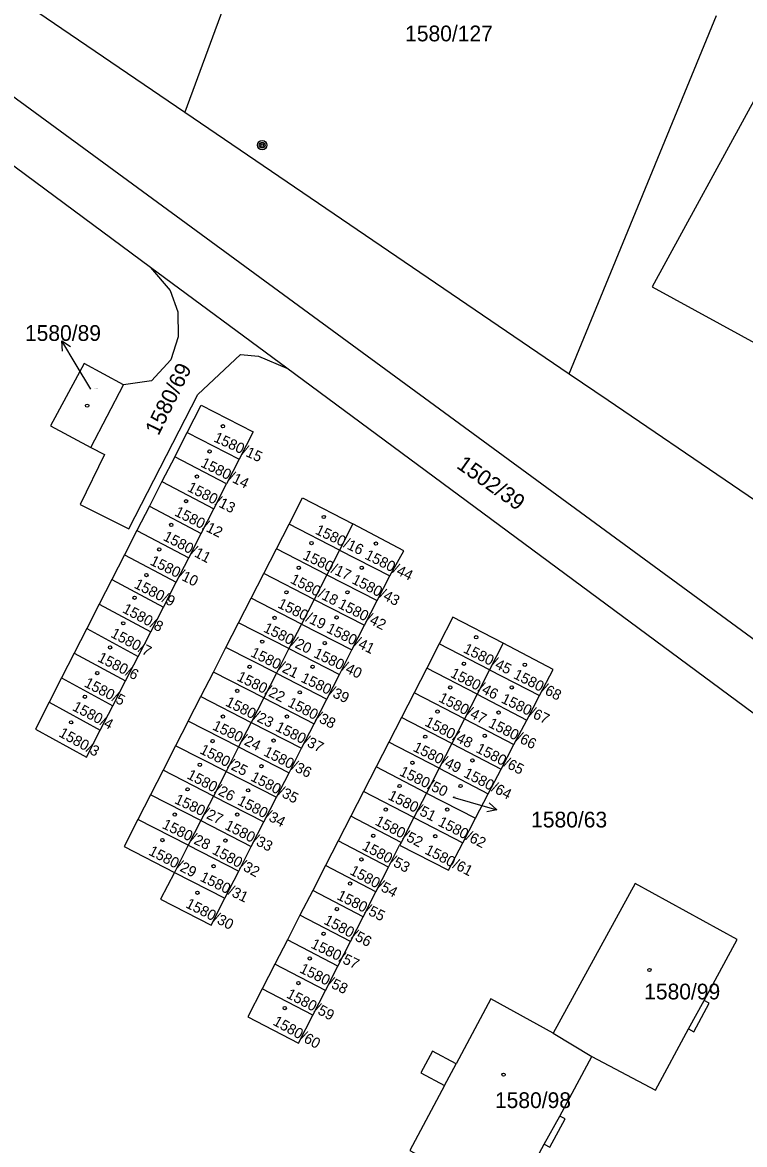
# Model space of a CAD drawing. Extents: x -737240 to -735272, y -1119606 to -1117878.
# Drawn here: x -736070.6 to -735992.5, y -1118331.1 to -1118209.9 of the extents above; entities that cross this region are included whole.
import ezdxf

# ---------------------------------------------------------------- set-up
doc = ezdxf.new("R2010")
doc.units = 0
for name, color, linetype in [('Level 1', 7, 'Continuous'), ('Level 16', 7, 'Continuous'), ('Level 18', 7, 'Continuous'), ('Level 19', 7, 'Continuous'), ('Level 25', 7, 'Continuous'), ('Level 4', 7, 'Continuous')]:
    doc.layers.add(name, color=color, linetype=linetype)

msp = doc.modelspace()

# ---------------------------------------------------------------- linework, layer by layer
at = {"layer": 'Level 1'}
for p, q in [((-736011.5, -1118247.82), (-735995.6, -1118209.1)), ((-736053.04, -1118219.56), (-736011.5, -1118247.82)), ((-736042.03, -1118247.22), (-736056.75, -1118236.35)), ((-736063.22, -1118255.78), (-736059.67, -1118249.01)), ((-736054.14, -1118256.79), (-736052.8, -1118254.16)), ((-736052.8, -1118254.16), (-736047.17, -1118257.06)), ((-736054.14, -1118256.79), (-736055.53, -1118259.48)), ((-736048.53, -1118259.7), (-736054.14, -1118256.79)), ((-736047.17, -1118257.06), (-736048.53, -1118259.7)), ((-736055.53, -1118259.48), (-736056.88, -1118262.13)), ((-736055.53, -1118259.48), (-736049.91, -1118262.41)), ((-736049.91, -1118262.41), (-736048.53, -1118259.7)), ((-736056.88, -1118262.13), (-736058.23, -1118264.75)), ((-736056.88, -1118262.13), (-736051.28, -1118265.07)), ((-736051.28, -1118265.07), (-736049.91, -1118262.41)), ((-736058.23, -1118264.75), (-736059.57, -1118267.39)), ((-736058.23, -1118264.75), (-736052.63, -1118267.71)), ((-736052.63, -1118267.71), (-736051.28, -1118265.07)), ((-736043.16, -1118266.75), (-736041.79, -1118264.08)), ((-736036.34, -1118266.87), (-736041.79, -1118264.08)), ((-736034.89, -1118264.03), (-736036.34, -1118266.87)), ((-736059.57, -1118267.39), (-736060.94, -1118270.06)), ((-736059.57, -1118267.39), (-736053.98, -1118270.35)), ((-736044.52, -1118269.42), (-736043.16, -1118266.75)), ((-736037.71, -1118269.54), (-736043.16, -1118266.75)), ((-736036.34, -1118266.87), (-736037.71, -1118269.54)), ((-736036.34, -1118266.87), (-736030.89, -1118269.66)), ((-736053.98, -1118270.35), (-736052.63, -1118267.71)), ((-736045.89, -1118272.08), (-736044.52, -1118269.42)), ((-736039.08, -1118272.21), (-736044.52, -1118269.42)), ((-736037.71, -1118269.54), (-736039.08, -1118272.21)), ((-736037.71, -1118269.54), (-736032.26, -1118272.33)), ((-736032.26, -1118272.33), (-736030.89, -1118269.66)), ((-736060.94, -1118270.06), (-736062.3, -1118272.71)), ((-736060.94, -1118270.06), (-736055.36, -1118273.04)), ((-736055.36, -1118273.04), (-736053.98, -1118270.35)), ((-736047.25, -1118274.74), (-736045.89, -1118272.08)), ((-736040.44, -1118274.87), (-736045.89, -1118272.08)), ((-736039.08, -1118272.21), (-736040.44, -1118274.87)), ((-736039.08, -1118272.21), (-736033.63, -1118275)), ((-736033.63, -1118275), (-736032.26, -1118272.33)), ((-736062.3, -1118272.71), (-736063.65, -1118275.35)), ((-736062.3, -1118272.71), (-736056.73, -1118275.7)), ((-736056.73, -1118275.7), (-736055.36, -1118273.04)), ((-736048.61, -1118277.4), (-736047.25, -1118274.74)), ((-736041.8, -1118277.52), (-736047.25, -1118274.74)), ((-736040.44, -1118274.87), (-736041.8, -1118277.52)), ((-736040.44, -1118274.87), (-736034.99, -1118277.66)), ((-736063.65, -1118275.35), (-736065.01, -1118278)), ((-736063.65, -1118275.35), (-736058.09, -1118278.36)), ((-736058.09, -1118278.36), (-736056.73, -1118275.7)), ((-736034.99, -1118277.66), (-736033.63, -1118275)), ((-736025.55, -1118277), (-736026.91, -1118279.65)), ((-736020.11, -1118279.8), (-736025.55, -1118277)), ((-736018.64, -1118276.93), (-736020.11, -1118279.8)), ((-736065.01, -1118278), (-736066.37, -1118280.67)), ((-736065.01, -1118278), (-736059.45, -1118281.02)), ((-736059.45, -1118281.02), (-736058.09, -1118278.36)), ((-736049.97, -1118280.06), (-736048.61, -1118277.4)), ((-736043.16, -1118280.19), (-736048.61, -1118277.4)), ((-736041.8, -1118277.52), (-736043.16, -1118280.19)), ((-736041.8, -1118277.52), (-736036.35, -1118280.31)), ((-736036.35, -1118280.31), (-736034.99, -1118277.66)), ((-736026.91, -1118279.65), (-736028.27, -1118282.31)), ((-736021.46, -1118282.45), (-736026.91, -1118279.65)), ((-736066.37, -1118280.67), (-736067.73, -1118283.31)), ((-736066.37, -1118280.67), (-736060.83, -1118283.7)), ((-736051.33, -1118282.71), (-736049.97, -1118280.06)), ((-736044.53, -1118282.85), (-736049.97, -1118280.06)), ((-736043.16, -1118280.19), (-736044.53, -1118282.85)), ((-736043.16, -1118280.19), (-736037.71, -1118282.97)), ((-736037.71, -1118282.97), (-736036.35, -1118280.31)), ((-736020.11, -1118279.8), (-736021.46, -1118282.45)), ((-736020.11, -1118279.8), (-736014.71, -1118282.58)), ((-736060.83, -1118283.7), (-736059.45, -1118281.02)), ((-736067.73, -1118283.31), (-736062.19, -1118286.35)), ((-736052.68, -1118285.35), (-736051.33, -1118282.71)), ((-736051.33, -1118282.71), (-736045.88, -1118285.5)), ((-736044.53, -1118282.85), (-736045.88, -1118285.5)), ((-736044.53, -1118282.85), (-736039.08, -1118285.64)), ((-736039.08, -1118285.64), (-736037.71, -1118282.97)), ((-736028.27, -1118282.31), (-736029.64, -1118284.98)), ((-736022.83, -1118285.11), (-736028.27, -1118282.31)), ((-736021.46, -1118282.45), (-736022.83, -1118285.11)), ((-736021.46, -1118282.45), (-736016.09, -1118285.25)), ((-736016.09, -1118285.25), (-736014.71, -1118282.58)), ((-736062.19, -1118286.35), (-736060.83, -1118283.7)), ((-736052.68, -1118285.35), (-736054.05, -1118288.02)), ((-736047.24, -1118288.14), (-736052.68, -1118285.35)), ((-736045.88, -1118285.5), (-736047.24, -1118288.14)), ((-736045.88, -1118285.5), (-736040.44, -1118288.29)), ((-736040.44, -1118288.29), (-736039.08, -1118285.64)), ((-736029.64, -1118284.98), (-736031.01, -1118287.64)), ((-736024.2, -1118287.79), (-736029.64, -1118284.98)), ((-736022.83, -1118285.11), (-736024.2, -1118287.79)), ((-736022.83, -1118285.11), (-736017.48, -1118287.89)), ((-736017.48, -1118287.89), (-736016.09, -1118285.25)), ((-736054.05, -1118288.02), (-736055.4, -1118290.66)), ((-736048.6, -1118290.81), (-736054.05, -1118288.02)), ((-736047.24, -1118288.14), (-736048.6, -1118290.81)), ((-736047.24, -1118288.14), (-736041.79, -1118290.93)), ((-736031.01, -1118287.64), (-736032.38, -1118290.31)), ((-736025.56, -1118290.45), (-736031.01, -1118287.64)), ((-736024.2, -1118287.79), (-736025.56, -1118290.45)), ((-736024.2, -1118287.79), (-736018.86, -1118290.55)), ((-736018.86, -1118290.55), (-736017.48, -1118287.89)), ((-736041.79, -1118290.93), (-736040.44, -1118288.29)), ((-736055.4, -1118290.66), (-736056.76, -1118293.32)), ((-736049.95, -1118293.45), (-736055.4, -1118290.66)), ((-736032.38, -1118290.31), (-736033.75, -1118292.97)), ((-736026.93, -1118293.13), (-736032.38, -1118290.31)), ((-736025.56, -1118290.45), (-736026.93, -1118293.13)), ((-736025.56, -1118290.45), (-736020.25, -1118293.22)), ((-736020.25, -1118293.22), (-736018.86, -1118290.55)), ((-736048.6, -1118290.81), (-736049.95, -1118293.45)), ((-736048.6, -1118290.81), (-736043.15, -1118293.59)), ((-736043.15, -1118293.59), (-736041.79, -1118290.93)), ((-736033.75, -1118292.97), (-736035.12, -1118295.63)), ((-736028.3, -1118295.79), (-736033.75, -1118292.97)), ((-736056.76, -1118293.32), (-736058.12, -1118295.98)), ((-736051.32, -1118296.11), (-736056.76, -1118293.32)), ((-736049.95, -1118293.45), (-736051.32, -1118296.11)), ((-736049.95, -1118293.45), (-736044.51, -1118296.24)), ((-736044.51, -1118296.24), (-736043.15, -1118293.59)), ((-736026.93, -1118293.13), (-736028.3, -1118295.79)), ((-736026.93, -1118293.13), (-736021.63, -1118295.86)), ((-736021.63, -1118295.86), (-736020.25, -1118293.22)), ((-736052.68, -1118298.77), (-736058.12, -1118295.98)), ((-736051.32, -1118296.11), (-736052.68, -1118298.77)), ((-736051.32, -1118296.11), (-736045.87, -1118298.9)), ((-736045.87, -1118298.9), (-736044.51, -1118296.24)), ((-736035.12, -1118295.63), (-736036.49, -1118298.31)), ((-736029.66, -1118298.46), (-736035.12, -1118295.63)), ((-736028.3, -1118295.79), (-736029.66, -1118298.46)), ((-736028.3, -1118295.79), (-736023.01, -1118298.51)), ((-736023.01, -1118298.51), (-736021.63, -1118295.86)), ((-736052.68, -1118298.77), (-736054.18, -1118301.7)), ((-736052.68, -1118298.77), (-736047.23, -1118301.56)), ((-736047.23, -1118301.56), (-736045.87, -1118298.9)), ((-736036.49, -1118298.31), (-736037.86, -1118300.97)), ((-736031.03, -1118301.14), (-736036.49, -1118298.31)), ((-736031.03, -1118301.14), (-736029.83, -1118298.78)), ((-736029.66, -1118298.46), (-736029.83, -1118298.78)), ((-736048.73, -1118304.49), (-736047.23, -1118301.56)), ((-736037.86, -1118300.97), (-736039.23, -1118303.65)), ((-736032.4, -1118303.8), (-736037.86, -1118300.97)), ((-736032.4, -1118303.8), (-736031.03, -1118301.14)), ((-736054.18, -1118301.7), (-736048.73, -1118304.49)), ((-736039.23, -1118303.65), (-736040.62, -1118306.34)), ((-736033.77, -1118306.49), (-736039.23, -1118303.65)), ((-736033.77, -1118306.49), (-736032.4, -1118303.8)), ((-736040.62, -1118306.34), (-736041.97, -1118308.98)), ((-736035.15, -1118309.18), (-736040.62, -1118306.34)), ((-736035.15, -1118309.18), (-736033.77, -1118306.49)), ((-736041.97, -1118308.98), (-736043.33, -1118311.62)), ((-736036.51, -1118311.83), (-736041.97, -1118308.98)), ((-736036.51, -1118311.83), (-736035.15, -1118309.18)), ((-736043.33, -1118311.62), (-736044.69, -1118314.28)), ((-736037.86, -1118314.47), (-736043.33, -1118311.62)), ((-736037.86, -1118314.47), (-736036.51, -1118311.83)), ((-736039.22, -1118317.13), (-736044.69, -1118314.28)), ((-736039.22, -1118317.13), (-736037.86, -1118314.47)), ((-736013.25, -1118319.07), (-736009.04, -1118321.61)), ((-736012.51, -1118328.04), (-736009.04, -1118321.61))]:
    msp.add_line(p, q, dxfattribs=at)
for points in [[(-736153.65, -1118161.24), (-736139.63, -1118160.65), (-736053.04, -1118219.56)], [(-736056.75, -1118236.35), (-736120.17, -1118189.33), (-736137.96, -1118177.04), (-736142.97, -1118174.75), (-736151.22, -1118172.29), (-736159.17, -1118171.52), (-736176.43, -1118171.62), (-736204.06, -1118172.52), (-736208.19, -1118173.53)], [(-736132.41, -1118173.31), (-735949.71, -1118307.16), (-735930.63, -1118321.15), (-735918.49, -1118330.04), (-735910.8, -1118336.7), (-735905.76, -1118341.88), (-735900.15, -1118348.58), (-735894.58, -1118356.95), (-735890.02, -1118365.43), (-735887.12, -1118371.18), (-735881.94, -1118383.37), (-735878.62, -1118392.03), (-735872.34, -1118409.36), (-735867.8, -1118422.01), (-735863.53, -1118434.8)], [(-736037.36, -1118180.69), (-736046.21, -1118200.96), (-736053.04, -1118219.56)], [(-735980.61, -1118226.7), (-735983.62, -1118225.05), (-735982.19, -1118222.42), (-735991.1, -1118217.54), (-736002.53, -1118238.42), (-735990.61, -1118244.96), (-735980.61, -1118226.7)], [(-736056.75, -1118236.35), (-736054.62, -1118238.82), (-736053.82, -1118241.13), (-736053.79, -1118243.84), (-736054.58, -1118246.33), (-736056.67, -1118248.57), (-736059.67, -1118249.01)], [(-736063.22, -1118255.78), (-736061.75, -1118256.56), (-736064.37, -1118261.94), (-736059.1, -1118264.58), (-736051.64, -1118250.06), (-736047.04, -1118245.74), (-736045.09, -1118245.93), (-736042.03, -1118247.22)], [(-736059.67, -1118249.01), (-736063.94, -1118246.71), (-736067.56, -1118253.45), (-736063.22, -1118255.78)], [(-735882.16, -1118401.98), (-735884.31, -1118394.32), (-735887.57, -1118385.55), (-735892.14, -1118374.64), (-735895.59, -1118367.84), (-735899.94, -1118359.98), (-735904.37, -1118353.42), (-735910.3, -1118346.1), (-735915.18, -1118341), (-735921.08, -1118335.86), (-735934.46, -1118325.93), (-735953.53, -1118311.86), (-735987.19, -1118287.78), (-736042.03, -1118247.22)], [(-736011.5, -1118247.82), (-736007.28, -1118250.69), (-735993.86, -1118259.82), (-735987.2, -1118264.36), (-735985.62, -1118265.43)], [(-736052.8, -1118254.16), (-736051.3, -1118251.22), (-736045.66, -1118254.11), (-736047.17, -1118257.06)], [(-736041.79, -1118264.08), (-736040.33, -1118261.24), (-736034.89, -1118264.03)], [(-736030.89, -1118269.66), (-736029.38, -1118266.95), (-736034.89, -1118264.03)], [(-736018.64, -1118276.93), (-736024.08, -1118274.14), (-736025.55, -1118277)], [(-736014.71, -1118282.58), (-736013.25, -1118279.78), (-736018.64, -1118276.93)], [(-736067.73, -1118283.31), (-736069.21, -1118286.21), (-736063.68, -1118289.26), (-736062.19, -1118286.35)], [(-736058.12, -1118295.98), (-736059.62, -1118298.91), (-736054.18, -1118301.7)], [(-736029.83, -1118298.78), (-736024.56, -1118301.48), (-736023.01, -1118298.51)], [(-736054.18, -1118301.7), (-736055.67, -1118304.61), (-736050.22, -1118307.4), (-736048.73, -1118304.49)], [(-735996.93, -1118315.54), (-735993.36, -1118308.95), (-736004.39, -1118302.89), (-736013.25, -1118319.07)], [(-736044.69, -1118314.28), (-736046.24, -1118317.3), (-736040.77, -1118320.15), (-736039.22, -1118317.13)], [(-736013.25, -1118319.07), (-736019.99, -1118315.38), (-736023.73, -1118322.39)], [(-735998.6, -1118318.62), (-735998.03, -1118318.93), (-735996.36, -1118315.85), (-735996.93, -1118315.54)], [(-736009.04, -1118321.61), (-736002.18, -1118325.23), (-735998.6, -1118318.62)], [(-736023.73, -1118322.39), (-736026.29, -1118321.02), (-736027.54, -1118323.36), (-736024.98, -1118324.72)], [(-736024.98, -1118324.72), (-736028.73, -1118331.75), (-736017.77, -1118337.69), (-736014.2, -1118331.09)], [(-736014.2, -1118331.09), (-736013.61, -1118331.41), (-736011.95, -1118328.34), (-736012.51, -1118328.04)]]:
    msp.add_lwpolyline(points, dxfattribs=at)
at = {"layer": 'Level 16'}
for points in [[(-736066.273, -1118245.387), (-736066.362, -1118244.273), (-736065.417, -1118244.87)], [(-736063.21, -1118249.48), (-736064.81, -1118246.84), (-736066.362, -1118244.273)], [(-736024.07, -1118293.59), (-736022.21, -1118294.12), (-736019.325, -1118294.942)], [(-736020.15, -1118294.187), (-736019.325, -1118294.942), (-736020.424, -1118295.149)]]:
    msp.add_lwpolyline(points, dxfattribs=at)
at = {"layer": 'Level 25'}
for centre, major_axis in [((-736044.69, -1118223.12), (0.516, 0)), ((-736044.69, -1118223.12), (0.309, 0)), ((-736044.69, -1118223.12), (0.155, 0)), ((-736063.61, -1118251.27), (0.18, 0)), ((-736048.93, -1118253.5), (0.18, 0)), ((-736050.37, -1118256.22), (0.18, 0)), ((-736051.75, -1118258.93), (0.18, 0)), ((-736052.92, -1118261.59), (0.18, 0)), ((-736054.52, -1118264.15), (0.18, 0)), ((-736038.03, -1118263.3), (0.18, 0)), ((-736039.36, -1118266.12), (0.18, 0)), ((-736032.39, -1118266.17), (0.18, 0)), ((-736055.82, -1118266.81), (0.18, 0)), ((-736040.74, -1118268.78), (0.18, 0)), ((-736033.93, -1118268.78), (0.18, 0)), ((-736057.2, -1118269.58), (0.18, 0)), ((-736042.07, -1118271.44), (0.18, 0)), ((-736035.47, -1118271.44), (0.18, 0)), ((-736058.48, -1118272.03), (0.18, 0)), ((-736059.7, -1118274.79), (0.18, 0)), ((-736043.35, -1118274.21), (0.18, 0)), ((-736036.64, -1118274.16), (0.18, 0)), ((-736021.56, -1118276.29), (0.18, 0)), ((-736061.14, -1118277.4), (0.18, 0)), ((-736044.68, -1118276.77), (0.18, 0)), ((-736037.92, -1118276.93), (0.18, 0)), ((-736046.06, -1118279.48), (0.18, 0)), ((-736039.25, -1118279.48), (0.18, 0)), ((-736022.89, -1118279.16), (0.18, 0)), ((-736016.3, -1118279.27), (0.18, 0)), ((-736062.52, -1118280.17), (0.18, 0)), ((-736047.39, -1118282.09), (0.18, 0)), ((-736040.63, -1118282.25), (0.18, 0)), ((-736024.36, -1118281.72), (0.18, 0)), ((-736017.71, -1118281.72), (0.18, 0)), ((-736063.85, -1118282.73), (0.18, 0)), ((-736025.74, -1118284.33), (0.18, 0)), ((-736019.14, -1118284.43), (0.18, 0)), ((-736065.34, -1118285.49), (0.18, 0)), ((-736048.93, -1118284.86), (0.18, 0)), ((-736042.02, -1118284.86), (0.18, 0)), ((-736027.07, -1118287.04), (0.18, 0)), ((-736020.63, -1118286.94), (0.18, 0)), ((-736050.05, -1118287.52), (0.18, 0)), ((-736043.45, -1118287.46), (0.18, 0)), ((-736021.96, -1118289.6), (0.18, 0)), ((-736051.43, -1118290.07), (0.18, 0)), ((-736044.78, -1118290.23), (0.18, 0)), ((-736028.45, -1118289.86), (0.18, 0)), ((-736052.76, -1118292.73), (0.18, 0)), ((-736046.22, -1118292.84), (0.18, 0)), ((-736029.84, -1118292.37), (0.18, 0)), ((-736023.24, -1118292.37), (0.18, 0)), ((-736054.14, -1118295.45), (0.18, 0)), ((-736047.39, -1118295.45), (0.18, 0)), ((-736031.33, -1118294.92), (0.18, 0)), ((-736024.68, -1118294.92), (0.18, 0)), ((-736032.69, -1118297.74), (0.18, 0)), ((-736025.98, -1118297.8), (0.18, 0)), ((-736055.47, -1118298.22), (0.18, 0)), ((-736048.66, -1118298.27), (0.18, 0)), ((-736033.96, -1118300.3), (0.18, 0)), ((-736049.94, -1118301.04), (0.18, 0)), ((-736035.19, -1118302.91), (0.18, 0)), ((-736051.7, -1118303.91), (0.18, 0)), ((-736036.62, -1118305.67), (0.18, 0)), ((-736038.06, -1118308.34), (0.18, 0)), ((-736039.55, -1118311), (0.18, 0)), ((-736002.83, -1118312.25), (0.18, 0)), ((-736040.77, -1118313.66), (0.18, 0)), ((-736042.26, -1118316.37), (0.18, 0)), ((-736018.59, -1118323.56), (0.18, 0))]:
    msp.add_ellipse(centre, major_axis=major_axis, ratio=0.9848078, dxfattribs=at)
at = {"layer": 'Level 4'}
for p, q in [((-735998.6, -1118318.62), (-735996.93, -1118315.54)), ((-736024.98, -1118324.72), (-736023.73, -1118322.39)), ((-736014.2, -1118331.09), (-736012.51, -1118328.04))]:
    msp.add_line(p, q, dxfattribs=at)

# ---------------------------------------------------------------- texts
at = {"layer": 'Level 16'}
for s, p in [('1580/89', (-736070.335, -1118244.27)), ('1580/63', (-736015.62, -1118296.85))]:
    msp.add_text(s, height=1.7, dxfattribs=at).set_placement(p)
at = {"layer": 'Level 18'}
msp.add_text('1580/127', height=1.7, dxfattribs=at).set_placement((-736029.24, -1118211.9))
for s, rotation, p in [('1580/69', 63.74412, (-736055.904, -1118254.592)), ('1502/39', 324.76455, (-736023.78, -1118257.936))]:
    msp.add_text(s, height=1.7, rotation=rotation, dxfattribs=at).set_placement(p)
at = {"layer": 'Level 19'}
for s, height, p in [('1580/89', 0.1, (-736063.01, -1118249.48)), ('1580/63', 0.1, (-736024.07, -1118293.59)), ('1580/99', 1.7, (-736003.4, -1118315.43)), ('1580/98', 1.7, (-736019.53, -1118327.17))]:
    msp.add_text(s, height=height, dxfattribs=at).set_placement(p)
for s, rotation, p in [('1580/15', 335.31966, (-736050.018, -1118255.102)), ('1580/14', 333.693, (-736051.426, -1118257.82)), ('1580/13', 333.22194, (-736052.875, -1118260.447)), ('1580/12', 333.40581, (-736054.251, -1118263.101)), ('1580/11', 332.29503, (-736055.491, -1118265.75)), ('1580/16', 334.61865, (-736039.05, -1118265.077)), ('1580/10', 333.78327, (-736056.905, -1118268.407)), ('1580/17', 334.34127, (-736040.385, -1118267.807)), ('1580/44', 333.62595, (-736033.687, -1118267.773)), ('1580/18', 332.60409, (-736041.746, -1118270.369)), ('1580/43', 332.68113, (-736035.094, -1118270.416)), ('1580/9', 333.17217, (-736058.63, -1118270.91)), ('1580/19', 333.76707, (-736043.105, -1118273.038)), ('1580/42', 333.06597, (-736036.577, -1118273.063)), ('1580/8', 331.80453, (-736059.882, -1118273.563)), ('1580/20', 333.55728, (-736044.649, -1118275.655)), ('1580/41', 333.80091, (-736037.834, -1118275.707)), ('1580/7', 331.91046, (-736061.16, -1118276.219)), ('1580/45', 333.6228, (-736023.037, -1118277.893)), ('1580/6', 333.06597, (-736062.571, -1118278.844)), ('1580/21', 333.59454, (-736046.038, -1118278.314)), ('1580/40', 334.20393, (-736039.217, -1118278.402)), ('1580/46', 332.74467, (-736024.443, -1118280.534)), ('1580/5', 332.64594, (-736064.018, -1118281.577)), ('1580/22', 333.68193, (-736047.516, -1118280.921)), ('1580/39', 334.20555, (-736040.597, -1118281.062)), ('1580/68', 333.1485, (-736017.626, -1118280.68)), ('1580/4', 332.17956, (-736065.296, -1118284.141)), ('1580/23', 333.48627, (-736048.75, -1118283.648)), ('1580/38', 332.99865, (-736042.029, -1118283.715)), ('1580/47', 332.80083, (-736025.712, -1118283.192)), ('1580/67', 333.95085, (-736018.942, -1118283.311)), ('1580/24', 334.39203, (-736050.164, -1118286.225)), ('1580/37', 333.68076, (-736043.346, -1118286.351)), ('1580/48', 332.81685, (-736027.202, -1118285.802)), ('1580/66', 333.25938, (-736020.334, -1118285.946)), ('1580/3', 330.75117, (-736066.759, -1118286.955)), ('1580/25', 332.61138, (-736051.526, -1118288.789)), ('1580/36', 333.10458, (-736044.627, -1118289.031)), ('1580/49', 333.3978, (-736028.471, -1118288.541)), ('1580/65', 332.88759, (-736021.671, -1118288.669)), ('1580/50', 334.30896, (-736029.945, -1118291.178)), ('1580/64', 332.65323, (-736023.005, -1118291.337)), ('1580/26', 332.37567, (-736052.91, -1118291.507)), ('1580/35', 332.26578, (-736046.032, -1118291.731)), ('1580/51', 333.40014, (-736031.181, -1118293.761)), ('1580/27', 334.65789, (-736054.249, -1118294.196)), ('1580/34', 332.55315, (-736047.457, -1118294.321)), ('1580/28', 333.90459, (-736055.592, -1118296.883)), ('1580/33', 332.89857, (-736048.83, -1118296.979)), ('1580/52', 332.6553, (-736032.585, -1118296.507)), ('1580/62', 332.7795, (-736025.773, -1118296.603)), ('1580/29', 332.59968, (-736057.056, -1118299.749)), ('1580/32', 331.4538, (-736050.187, -1118299.63)), ('1580/53', 331.99695, (-736033.977, -1118299.191)), ('1580/61', 332.91108, (-736027.2, -1118299.638)), ('1580/54', 331.80498, (-736035.311, -1118301.857)), ('1580/31', 334.02384, (-736051.5, -1118302.579)), ('1580/55', 333.59004, (-736036.708, -1118304.564)), ('1580/30', 332.91108, (-736053.06, -1118305.438)), ('1580/56', 332.10666, (-736038.115, -1118307.217)), ('1580/57', 334.1682, (-736039.518, -1118309.813)), ('1580/58', 334.07028, (-736040.74, -1118312.477)), ('1580/59', 332.41797, (-736042.159, -1118315.196)), ('1580/60', 330.85197, (-736043.619, -1118318.121))]:
    msp.add_text(s, height=1.14, rotation=rotation, dxfattribs=at).set_placement(p)

doc.saveas('drawing.dxf')
